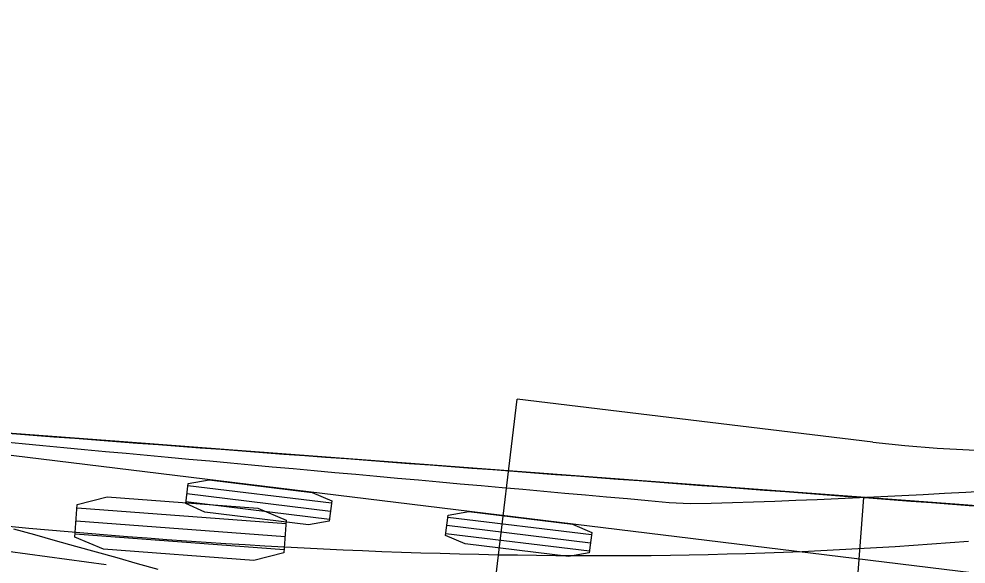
# Model space of a CAD drawing. Extents: x -14 to 1565148, y -25 to 642856.
# Drawn here: x 1564751.71 to 1564766.77, y 636305.02 to 636313.69 of the extents above; entities that cross this region are included whole.
import ezdxf

# ---------------------------------------------------------------- set-up
doc = ezdxf.new("R2010")
doc.units = 0
for name, color, linetype in [('CM_Corridor_Conceptual', 7, 'Continuous'), ('CM_Corridor_Key_Station', 7, 'Continuous'), ('PF_P_Grade_Line', 7, 'Continuous'), ('PV_P_Curb', 7, 'Continuous'), ('PV_X_COP', 7, 'Continuous'), ('TR_Turning_Path22', 7, 'Continuous'), ('TR_Turning_Path24', 7, 'Continuous')]:
    doc.layers.add(name, color=color, linetype=linetype)

msp = doc.modelspace()

# ---------------------------------------------------------------- linework, layer by layer
at = {"layer": 'CM_Corridor_Conceptual'}
msp.add_lwpolyline([(1564766.809, 636305.376), (1564766.519, 636305.353), (1564766.227, 636305.331), (1564765.935, 636305.31), (1564765.642, 636305.291), (1564765.348, 636305.273), (1564765.054, 636305.256), (1564764.758, 636305.24), (1564764.462, 636305.226), (1564764.165, 636305.212), (1564763.868, 636305.2), (1564763.569, 636305.189), (1564763.27, 636305.18), (1564762.97, 636305.171), (1564762.67, 636305.164), (1564762.369, 636305.158), (1564762.068, 636305.153), (1564761.765, 636305.149), (1564761.463, 636305.147), (1564761.159, 636305.145), (1564760.856, 636305.145), (1564760.551, 636305.146), (1564760.246, 636305.148), (1564759.941, 636305.151), (1564759.635, 636305.155), (1564759.328, 636305.16), (1564759.022, 636305.166), (1564758.714, 636305.173), (1564758.407, 636305.182), (1564758.098, 636305.191), (1564757.79, 636305.202), (1564757.481, 636305.213), (1564757.171, 636305.225), (1564756.862, 636305.239), (1564756.551, 636305.253), (1564756.241, 636305.269), (1564755.93, 636305.285), (1564755.619, 636305.302), (1564755.307, 636305.321), (1564754.996, 636305.34), (1564754.683, 636305.36), (1564754.371, 636305.381), (1564754.058, 636305.403), (1564753.745, 636305.426), (1564753.432, 636305.45), (1564753.118, 636305.475), (1564752.805, 636305.5), (1564752.491, 636305.527), (1564752.176, 636305.554), (1564751.862, 636305.582), (1564751.547, 636305.611)], dxfattribs=at)
at = {"layer": 'CM_Corridor_Key_Station'}
msp.add_arc((1564931.278, 637403.064), 1115.976, 258.333887, 261.249281, dxfattribs=at)
at = {"layer": 'PF_P_Grade_Line'}
msp.add_arc((1564802.666, 636641.84), 345.393, 252.21047, 264.07246, dxfattribs=at)
at = {"layer": 'PV_P_Curb'}
for p, q in [((1564765.145, 636306.075), (1564736.426, 636308.231)), ((1564769.531, 636304.549), (1564742.73, 636307.825)), ((1564754.394, 636306.268), (1564756.677, 636305.989)), ((1564754.378, 636306.139), (1564756.661, 636305.86)), ((1564764.263, 636294.328), (1564765.145, 636306.075)), ((1564752.632, 636305.913), (1564755.955, 636305.663)), ((1564754.363, 636306.01), (1564756.646, 636305.731)), ((1564758.53, 636305.763), (1564760.813, 636305.484)), ((1564752.616, 636305.705), (1564755.94, 636305.456)), ((1564758.514, 636305.633), (1564760.797, 636305.354)), ((1564752.6, 636305.497), (1564755.924, 636305.248)), ((1564758.498, 636305.504), (1564760.781, 636305.225))]:
    msp.add_line(p, q, dxfattribs=at)
for points in [[(1564772.008, 636305.559), (1564770.004, 636305.71), (1564766.663, 636305.961), (1564763.322, 636306.212), (1564759.981, 636306.462), (1564756.64, 636306.713), (1564753.299, 636306.964), (1564749.959, 636307.215), (1564746.618, 636307.466), (1564743.277, 636307.717), (1564742.609, 636307.767)], [(1564751.599, 636307.092), (1564751.931, 636307.067), (1564752.264, 636307.042), (1564752.596, 636307.017), (1564752.928, 636306.992), (1564753.261, 636306.967), (1564753.593, 636306.942), (1564753.926, 636306.917), (1564754.258, 636306.892), (1564754.59, 636306.867), (1564754.923, 636306.842), (1564755.255, 636306.817), (1564755.588, 636306.792), (1564755.92, 636306.767), (1564756.252, 636306.742), (1564756.585, 636306.717), (1564756.917, 636306.693), (1564757.25, 636306.668), (1564757.582, 636306.643), (1564757.914, 636306.618), (1564758.247, 636306.593), (1564758.579, 636306.568), (1564758.912, 636306.543), (1564759.244, 636306.518), (1564759.576, 636306.493), (1564759.909, 636306.468), (1564760.241, 636306.443), (1564760.574, 636306.418), (1564760.906, 636306.393), (1564761.238, 636306.368), (1564761.571, 636306.343), (1564761.903, 636306.318), (1564762.236, 636306.293), (1564762.568, 636306.268), (1564762.9, 636306.243), (1564763.233, 636306.218), (1564763.565, 636306.193), (1564763.898, 636306.168), (1564764.23, 636306.143), (1564764.562, 636306.118), (1564764.895, 636306.093), (1564765.227, 636306.068), (1564765.56, 636306.044), (1564765.892, 636306.019), (1564766.224, 636305.994), (1564766.557, 636305.969), (1564766.889, 636305.944)], [(1564751.426, 636306.965), (1564751.757, 636306.934), (1564752.089, 636306.902), (1564752.42, 636306.871), (1564752.752, 636306.84), (1564753.083, 636306.809), (1564753.415, 636306.779), (1564753.747, 636306.748), (1564754.078, 636306.717), (1564754.41, 636306.686), (1564754.742, 636306.656), (1564755.074, 636306.625), (1564755.406, 636306.595), (1564755.737, 636306.565), (1564756.069, 636306.534), (1564756.401, 636306.504), (1564756.733, 636306.474), (1564757.066, 636306.444), (1564757.398, 636306.414), (1564757.73, 636306.384), (1564758.062, 636306.354), (1564758.394, 636306.324), (1564758.726, 636306.294), (1564759.059, 636306.265), (1564759.391, 636306.235), (1564759.723, 636306.205), (1564760.055, 636306.175), (1564760.388, 636306.146), (1564760.72, 636306.116), (1564761.052, 636306.086), (1564761.385, 636306.057), (1564761.717, 636306.027), (1564762.049, 636305.998), (1564762.383, 636305.979), (1564762.719, 636305.987), (1564763.055, 636305.996), (1564763.392, 636306.006), (1564763.728, 636306.018), (1564764.065, 636306.03), (1564764.402, 636306.043), (1564764.739, 636306.058), (1564765.076, 636306.073), (1564765.414, 636306.089), (1564765.751, 636306.106), (1564766.089, 636306.123), (1564766.427, 636306.142), (1564766.765, 636306.16), (1564767.103, 636306.18)]]:
    msp.add_lwpolyline(points, dxfattribs=at)
for points in [[(1564754.359, 636305.978), (1564754.398, 636306.3), (1564754.73, 636306.358), (1564756.373, 636306.157), (1564756.681, 636306.021), (1564756.642, 636305.699), (1564756.31, 636305.64), (1564754.666, 636305.841)], [(1564752.596, 636305.446), (1564752.635, 636305.964), (1564753.112, 636306.086), (1564755.506, 636305.906), (1564755.959, 636305.715), (1564755.92, 636305.196), (1564755.443, 636305.075), (1564753.05, 636305.255)], [(1564758.494, 636305.472), (1564758.534, 636305.795), (1564758.865, 636305.853), (1564760.509, 636305.652), (1564760.817, 636305.516), (1564760.778, 636305.193), (1564760.446, 636305.135), (1564758.802, 636305.336)]]:
    msp.add_lwpolyline(points, close=True, dxfattribs=at)
msp.add_arc((1564798.703, 636893.166), 592.03, 262.717703, 266.17847, dxfattribs=at)
at = {"layer": 'PV_X_COP'}
for p in [(1564753.845, 636259.46), (1564765.286, 636306.957)]:
    msp.add_line(p, (1564759.633, 636307.637), dxfattribs=at)
msp.add_arc((1564767.672, 636326.815), 20, 263.1496, 353.1496, dxfattribs=at)
at = {"layer": 'TR_Turning_Path22'}
msp.add_lwpolyline([(1564753.095, 636305.004), (1564752.782, 636305.045), (1564752.469, 636305.087), (1564752.156, 636305.129), (1564751.842, 636305.172), (1564751.528, 636305.216)], dxfattribs=at)
at = {"layer": 'TR_Turning_Path24'}
msp.add_lwpolyline([(1564751.621, 636305.575), (1564751.953, 636305.484), (1564752.281, 636305.393), (1564752.608, 636305.302), (1564752.935, 636305.211), (1564753.263, 636305.119), (1564753.59, 636305.026), (1564753.916, 636304.933)], dxfattribs=at)

# ---------------------------------------------------------------- texts
at = {"layer": 'PV_P_Curb'}
msp.add_text('Combine', height=2.945, rotation=355.7054, dxfattribs=at).set_placement((1564741.412, 636302.187))

doc.saveas('drawing.dxf')
